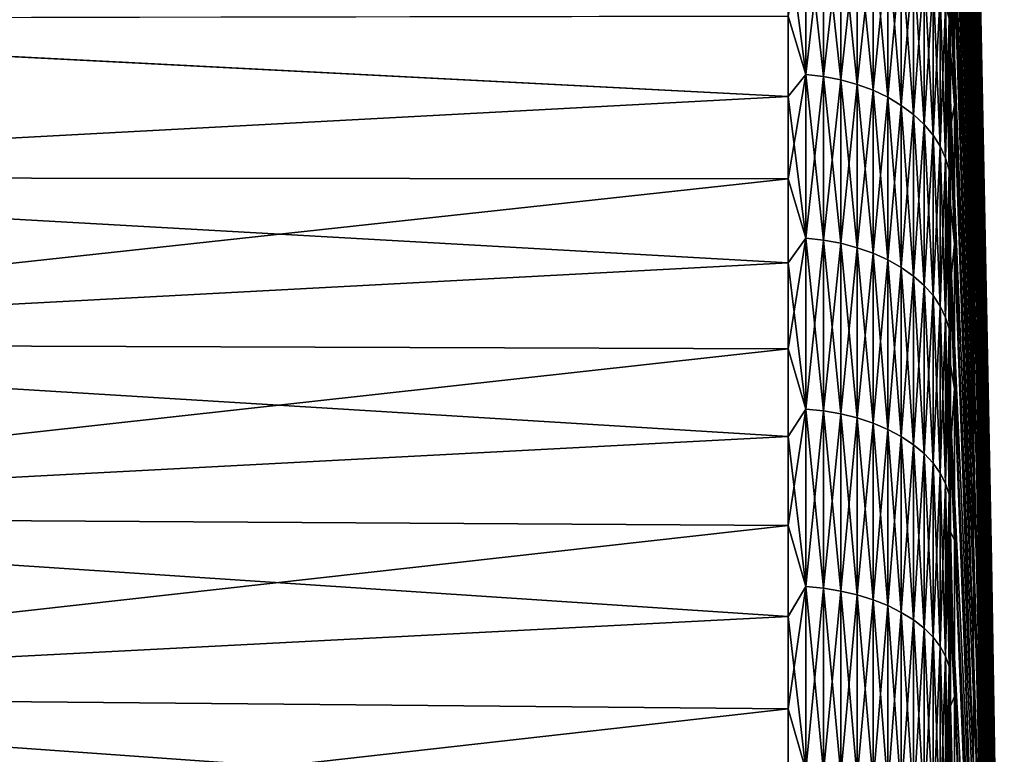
# Model space of a CAD drawing. Header units: metres. Extents: x -2 to 78, y -85 to 85.
# Tile 479 of 500: x 72.38 to 78.43, y 42.78 to 47.3. Entities that reach past the tile are written whole.
import ezdxf

# ---------------------------------------------------------------- set-up
doc = ezdxf.new("R2010")
doc.units = ezdxf.units.M
doc.layers.add('solid_20004802', color=7, linetype='CONTINUOUS')

msp = doc.modelspace()

# ---------------------------------------------------------------- linework, layer by layer
at = {"layer": 'solid_20004802'}
for points in [[(78.2883, 47.295288, 0.909943), (78.126999, 53.727657, 1.213286), (78.126999, 53.641945, 2.423877)], [(78.2883, 47.295288, 0.909943), (78.2883, 47.316734), (78.126999, 53.727657, 1.213286)], [(78.2883, 47.231007, 1.817865), (78.126999, 53.641945, 2.423877), (78.126999, 53.499298, 3.629087)], [(78.2883, 47.231007, 1.817865), (78.2883, 47.295288, 0.909943), (78.126999, 53.641945, 2.423877)], [(78.2883, 47.124023, 2.721752), (78.126999, 53.499298, 3.629087), (78.126999, 53.300037, 4.82624)], [(78.2883, 47.124023, 2.721752), (78.2883, 47.231007, 1.817865), (78.126999, 53.499298, 3.629087)], [(78.2883, 46.974583, 3.619595), (78.126999, 53.300037, 4.82624), (78.126999, 53.044605, 6.012677)], [(78.2883, 46.974583, 3.619595), (78.2883, 47.124023, 2.721752), (78.126999, 53.300037, 4.82624)], [(78.2883, 46.783012, 4.509402), (78.126999, 53.044605, 6.012677), (78.126999, 52.733566, 7.185765)], [(78.2883, 46.783012, 4.509402), (78.2883, 46.974583, 3.619595), (78.126999, 53.044605, 6.012677)], [(78.2883, 46.549736, 5.389197), (78.126999, 52.733566, 7.185765), (78.126999, 52.367611, 8.342898)], [(78.2883, 46.549736, 5.389197), (78.2883, 46.783012, 4.509402), (78.126999, 52.733566, 7.185765)], [(78.2883, 46.27528, 6.257027), (78.126999, 52.367611, 8.342898), (78.126999, 51.947556, 9.481508)], [(78.2883, 46.27528, 6.257027), (78.2883, 46.549736, 5.389197), (78.126999, 52.367611, 8.342898)], [(78.243629, 46.92889, -9.758522), (78.102478, 51.458237, -12.538689), (78.102478, 52.045223, -11.372543)], [(78.243629, 47.37178, -8.846796), (78.243629, 46.92889, -9.758522), (78.102478, 52.045223, -11.372543)], [(78.2883, 45.960243, 7.110964), (78.126999, 51.947556, 9.481508), (78.126999, 51.474331, 10.599067)], [(78.2883, 45.960243, 7.110964), (78.2883, 46.27528, 6.257027), (78.126999, 51.947556, 9.481508)], [(78.243629, 46.443123, -10.648142), (78.102478, 50.814735, -13.674626), (78.102478, 51.458237, -12.538689)], [(78.243629, 46.92889, -9.758522), (78.243629, 46.443123, -10.648142), (78.102478, 51.458237, -12.538689)], [(78.2883, 45.605335, 7.949113), (78.126999, 51.474331, 10.599067), (78.126999, 50.948986, 11.693093)], [(78.2883, 45.605335, 7.949113), (78.2883, 45.960243, 7.110964), (78.126999, 51.474331, 10.599067)], [(78.2883, 45.211334, 8.769613), (78.126999, 50.948986, 11.693093), (78.126999, 50.372692, 12.761158)], [(78.2883, 45.211334, 8.769613), (78.2883, 45.605335, 7.949113), (78.126999, 50.948986, 11.693093)], [(78.243629, 45.915573, -11.51364), (78.102478, 50.116272, -14.77762), (78.102478, 50.814735, -13.674626)], [(78.243629, 46.443123, -10.648142), (78.243629, 45.915573, -11.51364), (78.102478, 50.814735, -13.674626)], [(78.2883, 44.779125, 9.570643), (78.126999, 50.372692, 12.761158), (78.126999, 49.746723, 13.800889)], [(78.2883, 44.779125, 9.570643), (78.2883, 45.211334, 8.769613), (78.126999, 50.372692, 12.761158)], [(78.243629, 45.347439, -12.353057), (78.102478, 49.364529, -15.845014), (78.102478, 50.116272, -14.77762)], [(78.243629, 45.915573, -11.51364), (78.243629, 45.347439, -12.353057), (78.102478, 50.116272, -14.77762)], [(78.2883, 44.309658, 10.350424), (78.126999, 49.746723, 13.800889), (78.126999, 49.072468, 14.809979)], [(78.2883, 44.309658, 10.350424), (78.2883, 44.779125, 9.570643), (78.126999, 49.746723, 13.800889)], [(78.243629, 44.740009, -13.164489), (78.102478, 48.561317, -16.874235), (78.102478, 49.364529, -15.845014)], [(78.243629, 45.347439, -12.353057), (78.243629, 44.740009, -13.164489), (78.102478, 49.364529, -15.845014)], [(78.353897, 43.953445, -0.759956), (78.243629, 49.296284), (78.274475, 47.950531)], [(78.353897, 43.953445, -0.759956), (78.243629, 49.272163, -1.013318), (78.243629, 49.296284)], [(78.353897, 43.899216, -1.518191), (78.243629, 49.199852, -2.02434), (78.243629, 49.272163, -1.013318)], [(78.353897, 43.953445, -0.759956), (78.353897, 43.899216, -1.518191), (78.243629, 49.272163, -1.013318)], [(78.353897, 43.808968, -2.272986), (78.243629, 49.079517, -3.030777), (78.243629, 49.199852, -2.02434)], [(78.353897, 43.899216, -1.518191), (78.353897, 43.808968, -2.272986), (78.243629, 49.199852, -2.02434)], [(78.2883, 43.803982, 11.107224), (78.126999, 49.072468, 14.809979), (78.126999, 48.351429, 15.786188)], [(78.2883, 43.803982, 11.107224), (78.2883, 44.309658, 10.350424), (78.126999, 49.072468, 14.809979)], [(78.353897, 43.682907, -3.022633), (78.243629, 48.91143, -4.030348), (78.243629, 49.079517, -3.030777)], [(78.353897, 43.808968, -2.272986), (78.353897, 43.682907, -3.022633), (78.243629, 49.079517, -3.030777)], [(78.353897, 43.521324, -3.765432), (78.243629, 48.695976, -5.020789), (78.243629, 48.91143, -4.030348)], [(78.353897, 43.682907, -3.022633), (78.353897, 43.521324, -3.765432), (78.243629, 48.91143, -4.030348)], [(78.353897, 43.324577, -4.499701), (78.243629, 48.433636, -5.999856), (78.243629, 48.695976, -5.020789)], [(78.353897, 43.521324, -3.765432), (78.353897, 43.324577, -4.499701), (78.243629, 48.695976, -5.020789)], [(78.243629, 44.094658, -13.9461), (78.102478, 47.708569, -17.862806), (78.102478, 48.561317, -16.874235)], [(78.243629, 44.740009, -13.164489), (78.243629, 44.094658, -13.9461), (78.102478, 48.561317, -16.874235)], [(78.353897, 43.093113, -5.223777), (78.243629, 48.125004, -6.965332), (78.243629, 48.433636, -5.999856)], [(78.353897, 43.324577, -4.499701), (78.353897, 43.093113, -5.223777), (78.243629, 48.433636, -5.999856)], [(78.2883, 43.263214, 11.839362), (78.126999, 48.351429, 15.786188), (78.126999, 47.585205, 16.727346)], [(78.2883, 43.263214, 11.839362), (78.2883, 43.803982, 11.107224), (78.126999, 48.351429, 15.786188)], [(78.353897, 42.827461, -5.93602), (78.243629, 47.770786, -7.915029), (78.243629, 48.125004, -6.965332)], [(78.353897, 43.093113, -5.223777), (78.353897, 42.827461, -5.93602), (78.243629, 48.125004, -6.965332)], [(77.212898, 46.964611, 20.002104), (77.212898, 47.925617, 19.044954), (77.104469, 47.322239, 19.665352)], [(77.212898, 47.925617, -19.044954), (77.212898, 46.964611, -20.002104), (77.104469, 47.80431, -19.17979)], [(77.321434, 46.952156, -19.988968), (77.212898, 46.964611, -20.002104), (77.212898, 47.925617, -19.044954)], [(77.321434, 47.912533, -19.032448), (77.321434, 46.952156, -19.988968), (77.212898, 47.925617, -19.044954)], [(77.321434, 47.912533, 19.032448), (77.212898, 47.925617, 19.044954), (77.212898, 46.964611, 20.002104)], [(77.321434, 46.952156, 19.988968), (77.321434, 47.912533, 19.032448), (77.212898, 46.964611, 20.002104)], [(77.427322, 46.931576, -19.96726), (77.321434, 46.952156, -19.988968), (77.321434, 47.912533, -19.032448)], [(77.427322, 47.890907, -19.01178), (77.427322, 46.931576, -19.96726), (77.321434, 47.912533, -19.032448)], [(77.427322, 47.890907, 19.01178), (77.321434, 47.912533, 19.032448), (77.321434, 46.952156, 19.988968)], [(78.353897, 43.953445, -0.759956), (78.274475, 47.950531), (78.2883, 47.316734)], [(77.427322, 46.931576, 19.96726), (77.427322, 47.890907, 19.01178), (77.321434, 46.952156, 19.988968)], [(77.529282, 46.903111, -19.937241), (77.427322, 46.931576, -19.96726), (77.427322, 47.890907, -19.01178)], [(77.529282, 47.861004, -18.983196), (77.529282, 46.903111, -19.937241), (77.427322, 47.890907, -19.01178)], [(77.529282, 47.861004, 18.983196), (77.427322, 47.890907, 19.01178), (77.427322, 46.931576, 19.96726)], [(77.529282, 46.903111, 19.937241), (77.529282, 47.861004, 18.983196), (77.427322, 46.931576, 19.96726)], [(77.626076, 46.867115, -19.899275), (77.529282, 46.903111, -19.937241), (77.529282, 47.861004, -18.983196)], [(77.626076, 47.823185, -18.947046), (77.626076, 46.867115, -19.899275), (77.529282, 47.861004, -18.983196)], [(77.626076, 47.823185, 18.947046), (77.529282, 47.861004, 18.983196), (77.529282, 46.903111, 19.937241)], [(77.212898, 46.964611, -20.002104), (77.104469, 47.322239, -19.665352), (77.104469, 47.80431, -19.17979)], [(77.626076, 46.867115, 19.899275), (77.626076, 47.823185, 18.947046), (77.529282, 46.903111, 19.937241)], [(77.716545, 46.82402, -19.853821), (77.626076, 46.867115, -19.899275), (77.626076, 47.823185, -18.947046)], [(77.716545, 47.777905, -18.903769), (77.716545, 46.82402, -19.853821), (77.626076, 47.823185, -18.947046)], [(77.716545, 47.777905, 18.903769), (77.626076, 47.823185, 18.947046), (77.626076, 46.867115, 19.899275)], [(77.716545, 46.82402, 19.853821), (77.716545, 47.777905, 18.903769), (77.626076, 46.867115, 19.899275)], [(77.799576, 46.774345, -19.80143), (77.716545, 46.82402, -19.853821), (77.716545, 47.777905, -18.903769)], [(77.799576, 47.725712, -18.853884), (77.799576, 46.774345, -19.80143), (77.716545, 47.777905, -18.903769)], [(77.799576, 47.725712, 18.853884), (77.716545, 47.777905, 18.903769), (77.716545, 46.82402, 19.853821)], [(78.353897, 42.528221, -6.634816), (78.243629, 47.37178, -8.846796), (78.243629, 47.770786, -7.915029)], [(78.353897, 42.827461, -5.93602), (78.353897, 42.528221, -6.634816), (78.243629, 47.770786, -7.915029)], [(77.799576, 46.774345, 19.80143), (77.799576, 47.725712, 18.853884), (77.716545, 46.82402, 19.853821)], [(77.874176, 46.718697, -19.742735), (77.799576, 46.774345, -19.80143), (77.799576, 47.725712, -18.853884)], [(77.874176, 47.667244, -18.797998), (77.874176, 46.718697, -19.742735), (77.799576, 47.725712, -18.853884)], [(77.874176, 47.667244, 18.797998), (77.799576, 47.725712, 18.853884), (77.799576, 46.774345, 19.80143)], [(78.102478, 47.708569, -17.862806), (78.102478, 46.808342, -18.808342), (78.093193, 47.307648, -18.454296)], [(78.243629, 43.412846, -14.696118), (78.102478, 46.808342, -18.808342), (78.102478, 47.708569, -17.862806)], [(78.243629, 44.094658, -13.9461), (78.243629, 43.412846, -14.696118), (78.102478, 47.708569, -17.862806)], [(77.874176, 46.718697, 19.742735), (77.874176, 47.667244, 18.797998), (77.799576, 46.774345, 19.80143)], [(77.939438, 46.657745, -19.67845), (77.874176, 46.718697, -19.742735), (77.874176, 47.667244, -18.797998)], [(77.939438, 47.603203, -18.736788), (77.939438, 46.657745, -19.67845), (77.874176, 47.667244, -18.797998)], [(77.939438, 47.603203, 18.736788), (77.874176, 47.667244, 18.797998), (77.874176, 46.718697, 19.742735)], [(77.939438, 46.657745, 19.67845), (77.939438, 47.603203, 18.736788), (77.874176, 46.718697, 19.742735)], [(77.994576, 46.592228, -19.609348), (77.939438, 46.657745, -19.67845), (77.939438, 47.603203, -18.736788)], [(77.994576, 47.534367, -18.670994), (77.994576, 46.592228, -19.609348), (77.939438, 47.603203, -18.736788)], [(77.994576, 47.534367, 18.670994), (77.939438, 47.603203, 18.736788), (77.939438, 46.657745, 19.67845)], [(78.102478, 47.107197, 18.504663), (78.102478, 47.560528, 18.024797), (78.093193, 47.307648, 18.454296)], [(78.126999, 46.775497, 17.631367), (78.126999, 47.585205, 16.727346), (78.102478, 47.560528, 18.024797)], [(78.126999, 46.775497, 17.631367), (78.102478, 47.560528, 18.024797), (78.102478, 47.107197, 18.504663)], [(78.2883, 42.68856, 12.545215), (78.126999, 47.585205, 16.727346), (78.126999, 46.775497, 17.631367)], [(78.2883, 42.68856, 12.545215), (78.2883, 43.263214, 11.839362), (78.126999, 47.585205, 16.727346)], [(77.994576, 46.592228, 19.609348), (77.994576, 47.534367, 18.670994), (77.939438, 46.657745, 19.67845)], [(78.038918, 46.522942, -19.536272), (77.994576, 46.592228, -19.609348), (77.994576, 47.534367, -18.670994)], [(78.038918, 47.461567, -18.601414), (78.038918, 46.522942, -19.536272), (77.994576, 47.534367, -18.670994)], [(78.038918, 47.461567, 18.601414), (77.994576, 47.534367, 18.670994), (77.994576, 46.592228, 19.609348)], [(78.038918, 46.522942, 19.536272), (78.038918, 47.461567, 18.601414), (77.994576, 46.592228, 19.609348)], [(78.071922, 46.450722, -19.4601), (78.038918, 46.522942, -19.536272), (78.038918, 47.461567, -18.601414)], [(78.071922, 47.385689, -18.528889), (78.071922, 46.450722, -19.4601), (78.038918, 47.461567, -18.601414)], [(78.071922, 47.385689, 18.528889), (78.038918, 47.461567, 18.601414), (78.038918, 46.522942, 19.536272)], [(78.071922, 46.450722, 19.4601), (78.071922, 47.385689, 18.528889), (78.038918, 46.522942, 19.536272)], [(78.093193, 46.376442, -19.38176), (78.071922, 46.450722, -19.4601), (78.071922, 47.385689, -18.528889)], [(78.093193, 47.307648, -18.454296), (78.093193, 46.376442, -19.38176), (78.071922, 47.385689, -18.528889)], [(78.093193, 47.307648, 18.454296), (78.071922, 47.385689, 18.528889), (78.071922, 46.450722, 19.4601)], [(78.353897, 42.196068, -7.318581), (78.243629, 46.92889, -9.758522), (78.243629, 47.37178, -8.846796)], [(78.353897, 42.528221, -6.634816), (78.353897, 42.196068, -7.318581), (78.243629, 47.37178, -8.846796)], [(77.104469, 46.82827, 20.138798), (77.104469, 47.322239, 19.665352), (67.805336, 47.307281, 19.68932)], [(67.805336, 47.307636, -19.688974), (77.104469, 47.322239, -19.665352), (77.104469, 46.82827, -20.138798)], [(67.805336, 46.330601, -20.601686), (67.805336, 47.307636, -19.688974), (77.104469, 46.82827, -20.138798)], [(77.104469, 46.82827, 20.138798), (67.805336, 47.307281, 19.68932), (67.805336, 46.330242, 20.602007)], [(77.212898, 46.964611, 20.002104), (77.104469, 47.322239, 19.665352), (77.104469, 46.82827, 20.138798)], [(77.212898, 46.964611, -20.002104), (77.104469, 46.82827, -20.138798), (77.104469, 47.322239, -19.665352)], [(78.093193, 46.376442, 19.38176), (78.093193, 47.307648, 18.454296), (78.071922, 46.450722, 19.4601)], [(78.102478, 46.808342, -18.808342), (78.093193, 46.376442, -19.38176), (78.093193, 47.307648, -18.454296)], [(78.102478, 47.107197, 18.504663), (78.093193, 47.307648, 18.454296), (78.093193, 46.376442, 19.38176)], [(78.353897, 43.971535), (78.2883, 47.316734), (78.2883, 47.295288, 0.909943)], [(78.353897, 43.953445, -0.759956), (78.2883, 47.316734), (78.353897, 43.971535)], [(78.403511, 40.861935, 0.606553), (78.2883, 47.295288, 0.909943), (78.2883, 47.231007, 1.817865)], [(78.397331, 41.300961), (78.353897, 43.971535), (78.2883, 47.295288, 0.909943)], [(78.403511, 40.876228), (78.397331, 41.300961), (78.2883, 47.295288, 0.909943)], [(78.403511, 40.861935, 0.606553), (78.403511, 40.876228), (78.2883, 47.295288, 0.909943)], [(78.403511, 40.81908, 1.21176), (78.2883, 47.231007, 1.817865), (78.2883, 47.124023, 2.721752)], [(78.403511, 40.81908, 1.21176), (78.403511, 40.861935, 0.606553), (78.2883, 47.231007, 1.817865)], [(78.102478, 46.642097, 18.973131), (78.102478, 47.107197, 18.504663), (78.093193, 46.376442, 19.38176)], [(78.126999, 46.775497, 17.631367), (78.102478, 47.107197, 18.504663), (78.102478, 46.642097, 18.973131)], [(78.403511, 40.747768, 1.814276), (78.2883, 47.124023, 2.721752), (78.2883, 46.974583, 3.619595)], [(78.403511, 40.747768, 1.814276), (78.403511, 40.81908, 1.21176), (78.2883, 47.124023, 2.721752)], [(77.212898, 46.964611, 20.002104), (77.104469, 46.82827, 20.138798), (77.104469, 46.322704, 20.599842)], [(77.212898, 45.95768, 20.910818), (77.212898, 46.964611, 20.002104), (77.104469, 46.322704, 20.599842)], [(77.212898, 46.964611, -20.002104), (77.212898, 45.95768, -20.910818), (77.104469, 46.82827, -20.138798)], [(77.321434, 45.945889, -20.897087), (77.212898, 45.95768, -20.910818), (77.212898, 46.964611, -20.002104)], [(77.321434, 46.952156, -19.988968), (77.321434, 45.945889, -20.897087), (77.212898, 46.964611, -20.002104)], [(77.321434, 46.952156, 19.988968), (77.212898, 46.964611, 20.002104), (77.212898, 45.95768, 20.910818)], [(77.321434, 45.945889, 20.897087), (77.321434, 46.952156, 19.988968), (77.212898, 45.95768, 20.910818)], [(77.427322, 45.926399, -20.874392), (77.321434, 45.945889, -20.897087), (77.321434, 46.952156, -19.988968)], [(77.427322, 46.931576, -19.96726), (77.427322, 45.926399, -20.874392), (77.321434, 46.952156, -19.988968)], [(77.427322, 46.931576, 19.96726), (77.321434, 46.952156, 19.988968), (77.321434, 45.945889, 20.897087)], [(78.403511, 40.648155, 2.412764), (78.2883, 46.974583, 3.619595), (78.2883, 46.783012, 4.509402)], [(78.403511, 40.648155, 2.412764), (78.403511, 40.747768, 1.814276), (78.2883, 46.974583, 3.619595)], [(77.427322, 45.926399, 20.874392), (77.427322, 46.931576, 19.96726), (77.321434, 45.945889, 20.897087)], [(77.529282, 45.899448, -20.843008), (77.427322, 45.926399, -20.874392), (77.427322, 46.931576, -19.96726)], [(77.529282, 46.903111, -19.937241), (77.529282, 45.899448, -20.843008), (77.427322, 46.931576, -19.96726)], [(77.529282, 46.903111, 19.937241), (77.427322, 46.931576, 19.96726), (77.427322, 45.926399, 20.874392)], [(77.529282, 45.899448, 20.843008), (77.529282, 46.903111, 19.937241), (77.427322, 45.926399, 20.874392)], [(77.626076, 45.86536, -20.803318), (77.529282, 45.899448, -20.843008), (77.529282, 46.903111, -19.937241)], [(77.626076, 46.867115, -19.899275), (77.626076, 45.86536, -20.803318), (77.529282, 46.903111, -19.937241)], [(77.626076, 46.867115, 19.899275), (77.529282, 46.903111, 19.937241), (77.529282, 45.899448, 20.843008)], [(78.353897, 41.831757, -7.985767), (78.243629, 46.443123, -10.648142), (78.243629, 46.92889, -9.758522)], [(78.353897, 42.196068, -7.318581), (78.353897, 41.831757, -7.985767), (78.243629, 46.92889, -9.758522)], [(77.104469, 46.322704, 20.599842), (77.104469, 46.82827, 20.138798), (67.805336, 46.330242, 20.602007)], [(67.805336, 46.330601, -20.601686), (77.104469, 46.82827, -20.138798), (77.104469, 46.322704, -20.599842)], [(77.212898, 45.95768, -20.910818), (77.104469, 46.322704, -20.599842), (77.104469, 46.82827, -20.138798)], [(77.626076, 45.86536, 20.803318), (77.626076, 46.867115, 19.899275), (77.529282, 45.899448, 20.843008)], [(77.716545, 45.824554, -20.755798), (77.626076, 45.86536, -20.803318), (77.626076, 46.867115, -19.899275)], [(77.716545, 46.82402, -19.853821), (77.716545, 45.824554, -20.755798), (77.626076, 46.867115, -19.899275)], [(77.716545, 46.82402, 19.853821), (77.626076, 46.867115, 19.899275), (77.626076, 45.86536, 20.803318)], [(77.716545, 45.824554, 20.755798), (77.716545, 46.82402, 19.853821), (77.626076, 45.86536, 20.803318)], [(77.799576, 45.777519, -20.701027), (77.716545, 45.824554, -20.755798), (77.716545, 46.82402, -19.853821)], [(77.799576, 46.774345, -19.80143), (77.799576, 45.777519, -20.701027), (77.716545, 46.82402, -19.853821)], [(77.799576, 46.774345, 19.80143), (77.716545, 46.82402, 19.853821), (77.716545, 45.824554, 20.755798)], [(77.799576, 45.777519, 20.701027), (77.799576, 46.774345, 19.80143), (77.716545, 45.824554, 20.755798)], [(77.874176, 45.724823, -20.639668), (77.799576, 45.777519, -20.701027), (77.799576, 46.774345, -19.80143)], [(77.874176, 46.718697, -19.742735), (77.874176, 45.724823, -20.639668), (77.799576, 46.774345, -19.80143)], [(77.874176, 46.718697, 19.742735), (77.799576, 46.774345, 19.80143), (77.799576, 45.777519, 20.701027)], [(78.102478, 46.808342, -18.808342), (78.102478, 45.862804, -19.708569), (78.093193, 46.376442, -19.38176)], [(78.243629, 42.696117, -15.412846), (78.102478, 45.862804, -19.708569), (78.102478, 46.808342, -18.808342)], [(78.243629, 43.412846, -14.696118), (78.243629, 42.696117, -15.412846), (78.102478, 46.808342, -18.808342)], [(78.126999, 45.924103, 18.496241), (78.126999, 46.775497, 17.631367), (78.102478, 46.642097, 18.973131)], [(78.2883, 42.081291, 13.223214), (78.126999, 46.775497, 17.631367), (78.126999, 45.924103, 18.496241)], [(78.2883, 42.081291, 13.223214), (78.2883, 42.68856, 12.545215), (78.126999, 46.775497, 17.631367)], [(78.403511, 40.520454, 3.005896), (78.2883, 46.783012, 4.509402), (78.2883, 46.549736, 5.389197)], [(78.403511, 40.520454, 3.005896), (78.403511, 40.648155, 2.412764), (78.2883, 46.783012, 4.509402)], [(77.874176, 45.724823, 20.639668), (77.874176, 46.718697, 19.742735), (77.799576, 45.777519, 20.701027)], [(77.939438, 45.667107, -20.57246), (77.874176, 45.724823, -20.639668), (77.874176, 46.718697, -19.742735)], [(77.939438, 46.657745, -19.67845), (77.939438, 45.667107, -20.57246), (77.874176, 46.718697, -19.742735)], [(77.939438, 46.657745, 19.67845), (77.874176, 46.718697, 19.742735), (77.874176, 45.724823, 20.639668)], [(77.939438, 45.667107, 20.57246), (77.939438, 46.657745, 19.67845), (77.874176, 45.724823, 20.639668)], [(77.994576, 45.605068, -20.500221), (77.939438, 45.667107, -20.57246), (77.939438, 46.657745, -19.67845)], [(77.994576, 46.592228, -19.609348), (77.994576, 45.605068, -20.500221), (77.939438, 46.657745, -19.67845)], [(77.994576, 46.592228, 19.609348), (77.939438, 46.657745, 19.67845), (77.939438, 45.667107, 20.57246)], [(78.102478, 46.165516, 19.429913), (78.102478, 46.642097, 18.973131), (78.093193, 46.376442, 19.38176)], [(78.126999, 45.924103, 18.496241), (78.102478, 46.642097, 18.973131), (78.102478, 46.165516, 19.429913)], [(77.994576, 45.605068, 20.500221), (77.994576, 46.592228, 19.609348), (77.939438, 45.667107, 20.57246)], [(78.038918, 45.539459, -20.423822), (77.994576, 45.605068, -20.500221), (77.994576, 46.592228, -19.609348)], [(78.038918, 46.522942, -19.536272), (78.038918, 45.539459, -20.423822), (77.994576, 46.592228, -19.609348)], [(78.038918, 46.522942, 19.536272), (77.994576, 46.592228, 19.609348), (77.994576, 45.605068, 20.500221)], [(78.038918, 45.539459, 20.423822), (78.038918, 46.522942, 19.536272), (77.994576, 45.605068, 20.500221)], [(78.071922, 45.471077, -20.344193), (78.038918, 45.539459, -20.423822), (78.038918, 46.522942, -19.536272)], [(78.071922, 46.450722, -19.4601), (78.071922, 45.471077, -20.344193), (78.038918, 46.522942, -19.536272)], [(78.071922, 46.450722, 19.4601), (78.038918, 46.522942, 19.536272), (78.038918, 45.539459, 20.423822)], [(78.403511, 40.36496, 3.592353), (78.2883, 46.549736, 5.389197), (78.2883, 46.27528, 6.257027)], [(78.403511, 40.36496, 3.592353), (78.403511, 40.520454, 3.005896), (78.2883, 46.549736, 5.389197)], [(78.071922, 45.471077, 20.344193), (78.071922, 46.450722, 19.4601), (78.038918, 45.539459, 20.423822)], [(78.093193, 45.400742, -20.262291), (78.071922, 45.471077, -20.344193), (78.071922, 46.450722, -19.4601)], [(78.093193, 46.376442, -19.38176), (78.093193, 45.400742, -20.262291), (78.071922, 46.450722, -19.4601)], [(78.093193, 46.376442, 19.38176), (78.071922, 46.450722, 19.4601), (78.071922, 45.471077, 20.344193)], [(78.353897, 41.436111, -8.634864), (78.243629, 45.915573, -11.51364), (78.243629, 46.443123, -10.648142)], [(78.353897, 41.831757, -7.985767), (78.353897, 41.436111, -8.634864), (78.243629, 46.443123, -10.648142)], [(78.093193, 45.400742, 20.262291), (78.093193, 46.376442, 19.38176), (78.071922, 45.471077, 20.344193)], [(78.102478, 45.862804, -19.708569), (78.093193, 45.400742, -20.262291), (78.093193, 46.376442, -19.38176)], [(78.102478, 46.165516, 19.429913), (78.093193, 46.376442, 19.38176), (78.093193, 45.400742, 20.262291)], [(67.805336, 46.330601, -20.601686), (77.104469, 46.322704, -20.599842), (77.104469, 45.805855, -21.048197)], [(67.805336, 45.310478, -21.465969), (67.805336, 46.330601, -20.601686), (77.104469, 45.805855, -21.048197)], [(77.104469, 46.322704, 20.599842), (67.805336, 46.330242, 20.602007), (67.805336, 45.310112, 21.466265)], [(77.104469, 45.805855, 21.048197), (77.104469, 46.322704, 20.599842), (67.805336, 45.310112, 21.466265)], [(77.212898, 45.95768, 20.910818), (77.104469, 46.322704, 20.599842), (77.104469, 45.805855, 21.048197)], [(77.212898, 45.95768, -20.910818), (77.104469, 45.805855, -21.048197), (77.104469, 46.322704, -20.599842)], [(78.403511, 40.182011, 4.170834), (78.2883, 46.27528, 6.257027), (78.2883, 45.960243, 7.110964)], [(78.403511, 40.182011, 4.170834), (78.403511, 40.36496, 3.592353), (78.2883, 46.27528, 6.257027)], [(78.102478, 45.677746, 19.874727), (78.102478, 46.165516, 19.429913), (78.093193, 45.400742, 20.262291)], [(78.126999, 45.924103, 18.496241), (78.102478, 46.165516, 19.429913), (78.102478, 45.677746, 19.874727)], [(77.212898, 45.95768, 20.910818), (77.104469, 45.805855, 21.048197), (77.104469, 45.278034, 21.483587)], [(77.212898, 44.907265, 21.768898), (77.212898, 45.95768, 20.910818), (77.104469, 45.278034, 21.483587)], [(77.212898, 45.95768, -20.910818), (77.212898, 44.907265, -21.768898), (77.104469, 45.805855, -21.048197)], [(77.321434, 44.896164, -21.754602), (77.212898, 44.907265, -21.768898), (77.212898, 45.95768, -20.910818)], [(77.321434, 45.945889, -20.897087), (77.321434, 44.896164, -21.754602), (77.212898, 45.95768, -20.910818)], [(77.321434, 45.945889, 20.897087), (77.212898, 45.95768, 20.910818), (77.212898, 44.907265, 21.768898)], [(77.321434, 44.896164, 21.754602), (77.321434, 45.945889, 20.897087), (77.212898, 44.907265, 21.768898)], [(77.427322, 44.877815, -21.730978), (77.321434, 44.896164, -21.754602), (77.321434, 45.945889, -20.897087)], [(77.427322, 45.926399, -20.874392), (77.427322, 44.877815, -21.730978), (77.321434, 45.945889, -20.897087)], [(77.427322, 45.926399, 20.874392), (77.321434, 45.945889, 20.897087), (77.321434, 44.896164, 21.754602)], [(77.427322, 44.877815, 21.730978), (77.427322, 45.926399, 20.874392), (77.321434, 44.896164, 21.754602)], [(77.529282, 44.85244, -21.698307), (77.427322, 44.877815, -21.730978), (77.427322, 45.926399, -20.874392)], [(77.529282, 45.899448, -20.843008), (77.529282, 44.85244, -21.698307), (77.427322, 45.926399, -20.874392)], [(77.529282, 45.899448, 20.843008), (77.427322, 45.926399, 20.874392), (77.427322, 44.877815, 21.730978)], [(78.126999, 45.032913, 19.320049), (78.126999, 45.924103, 18.496241), (78.102478, 45.677746, 19.874727)], [(78.2883, 41.44276, 13.871855), (78.126999, 45.924103, 18.496241), (78.126999, 45.032913, 19.320049)], [(78.2883, 41.44276, 13.871855), (78.2883, 42.081291, 13.223214), (78.126999, 45.924103, 18.496241)], [(78.353897, 41.010029, -9.2644), (78.243629, 45.347439, -12.353057), (78.243629, 45.915573, -11.51364)], [(78.353897, 41.436111, -8.634864), (78.353897, 41.010029, -9.2644), (78.243629, 45.915573, -11.51364)], [(78.403511, 39.972012, 4.740055), (78.2883, 45.960243, 7.110964), (78.2883, 45.605335, 7.949113)], [(78.403511, 39.972012, 4.740055), (78.403511, 40.182011, 4.170834), (78.2883, 45.960243, 7.110964)], [(77.529282, 44.85244, 21.698307), (77.529282, 45.899448, 20.843008), (77.427322, 44.877815, 21.730978)], [(77.626076, 44.820347, -21.656986), (77.529282, 44.85244, -21.698307), (77.529282, 45.899448, -20.843008)], [(77.626076, 45.86536, -20.803318), (77.626076, 44.820347, -21.656986), (77.529282, 45.899448, -20.843008)], [(77.626076, 45.86536, 20.803318), (77.529282, 45.899448, 20.843008), (77.529282, 44.85244, 21.698307)], [(77.626076, 44.820347, 21.656986), (77.626076, 45.86536, 20.803318), (77.529282, 44.85244, 21.698307)], [(77.716545, 44.781925, -21.607517), (77.626076, 44.820347, -21.656986), (77.626076, 45.86536, -20.803318)], [(77.716545, 45.824554, -20.755798), (77.716545, 44.781925, -21.607517), (77.626076, 45.86536, -20.803318)], [(77.716545, 45.824554, 20.755798), (77.626076, 45.86536, 20.803318), (77.626076, 44.820347, 21.656986)], [(78.102478, 45.862804, -19.708569), (78.102478, 44.874237, -20.561316), (78.093193, 45.400742, -20.262291)], [(78.243629, 41.946098, -16.094658), (78.102478, 44.874237, -20.561316), (78.102478, 45.862804, -19.708569)], [(78.243629, 42.696117, -15.412846), (78.243629, 41.946098, -16.094658), (78.102478, 45.862804, -19.708569)], [(77.104469, 45.278034, 21.483587), (77.104469, 45.805855, 21.048197), (67.805336, 45.310112, 21.466265)], [(67.805336, 45.310478, -21.465969), (77.104469, 45.805855, -21.048197), (77.104469, 45.278034, -21.483587)], [(77.212898, 44.907265, -21.768898), (77.104469, 45.278034, -21.483587), (77.104469, 45.805855, -21.048197)], [(77.716545, 44.781925, 21.607517), (77.716545, 45.824554, 20.755798), (77.626076, 44.820347, 21.656986)], [(77.799576, 44.73764, -21.550499), (77.716545, 44.781925, -21.607517), (77.716545, 45.824554, -20.755798)], [(77.799576, 45.777519, -20.701027), (77.799576, 44.73764, -21.550499), (77.716545, 45.824554, -20.755798)], [(77.799576, 45.777519, 20.701027), (77.716545, 45.824554, 20.755798), (77.716545, 44.781925, 21.607517)], [(77.799576, 44.73764, 21.550499), (77.799576, 45.777519, 20.701027), (77.716545, 44.781925, 21.607517)], [(77.874176, 44.68803, -21.48662), (77.799576, 44.73764, -21.550499), (77.799576, 45.777519, -20.701027)], [(77.874176, 45.724823, -20.639668), (77.874176, 44.68803, -21.48662), (77.799576, 45.777519, -20.701027)], [(77.874176, 45.724823, 20.639668), (77.799576, 45.777519, 20.701027), (77.799576, 44.73764, 21.550499)], [(77.874176, 44.68803, 21.48662), (77.874176, 45.724823, 20.639668), (77.799576, 44.73764, 21.550499)], [(77.939438, 44.63369, -21.416655), (77.874176, 44.68803, -21.48662), (77.874176, 45.724823, -20.639668)], [(77.939438, 45.667107, -20.57246), (77.939438, 44.63369, -21.416655), (77.874176, 45.724823, -20.639668)], [(77.939438, 45.667107, 20.57246), (77.874176, 45.724823, 20.639668), (77.874176, 44.68803, 21.48662)], [(78.102478, 45.179089, 20.307301), (78.102478, 45.677746, 19.874727), (78.093193, 45.400742, 20.262291)], [(78.126999, 45.032913, 19.320049), (78.102478, 45.677746, 19.874727), (78.102478, 45.179089, 20.307301)], [(77.939438, 44.63369, 21.416655), (77.939438, 45.667107, 20.57246), (77.874176, 44.68803, 21.48662)], [(77.994576, 44.575279, -21.341452), (77.939438, 44.63369, -21.416655), (77.939438, 45.667107, -20.57246)], [(77.994576, 45.605068, -20.500221), (77.994576, 44.575279, -21.341452), (77.939438, 45.667107, -20.57246)], [(77.994576, 45.605068, 20.500221), (77.939438, 45.667107, 20.57246), (77.939438, 44.63369, 21.416655)], [(77.994576, 44.575279, 21.341452), (77.994576, 45.605068, 20.500221), (77.939438, 44.63369, 21.416655)], [(78.038918, 44.513512, -21.261919), (77.994576, 44.575279, -21.341452), (77.994576, 45.605068, -20.500221)], [(78.038918, 45.539459, -20.423822), (78.038918, 44.513512, -21.261919), (77.994576, 45.605068, -20.500221)], [(78.038918, 45.539459, 20.423822), (77.994576, 45.605068, 20.500221), (77.994576, 44.575279, 21.341452)], [(78.403511, 39.735435, 5.298752), (78.2883, 45.605335, 7.949113), (78.2883, 45.211334, 8.769613)], [(78.403511, 39.735435, 5.298752), (78.403511, 39.972012, 4.740055), (78.2883, 45.605335, 7.949113)], [(78.038918, 44.513512, 21.261919), (78.038918, 45.539459, 20.423822), (77.994576, 44.575279, 21.341452)], [(78.071922, 44.449127, -21.17902), (78.038918, 44.513512, -21.261919), (78.038918, 45.539459, -20.423822)], [(78.071922, 45.471077, -20.344193), (78.071922, 44.449127, -21.17902), (78.038918, 45.539459, -20.423822)], [(78.071922, 45.471077, 20.344193), (78.038918, 45.539459, 20.423822), (78.038918, 44.513512, 21.261919)], [(78.071922, 44.449127, 21.17902), (78.071922, 45.471077, 20.344193), (78.038918, 44.513512, 21.261919)], [(78.093193, 44.382904, -21.09376), (78.071922, 44.449127, -21.17902), (78.071922, 45.471077, -20.344193)], [(78.093193, 45.400742, -20.262291), (78.093193, 44.382904, -21.09376), (78.071922, 45.471077, -20.344193)], [(78.093193, 45.400742, 20.262291), (78.071922, 45.471077, 20.344193), (78.071922, 44.449127, 21.17902)], [(78.093193, 44.382904, 21.09376), (78.093193, 45.400742, 20.262291), (78.071922, 44.449127, 21.17902)], [(78.102478, 44.874237, -20.561316), (78.093193, 44.382904, -21.09376), (78.093193, 45.400742, -20.262291)], [(78.102478, 45.179089, 20.307301), (78.093193, 45.400742, 20.262291), (78.093193, 44.382904, 21.09376)], [(67.805336, 45.310478, -21.465969), (77.104469, 45.278034, -21.483587), (77.104469, 44.739574, -21.905745)], [(67.805336, 44.24966, -22.279789), (67.805336, 45.310478, -21.465969), (77.104469, 44.739574, -21.905745)], [(77.104469, 45.278034, 21.483587), (67.805336, 45.310112, 21.466265), (67.805336, 44.24929, 22.28006)], [(78.353897, 40.554474, -9.872948), (78.243629, 44.740009, -13.164489), (78.243629, 45.347439, -12.353057)], [(78.353897, 41.010029, -9.2644), (78.353897, 40.554474, -9.872948), (78.243629, 45.347439, -12.353057)], [(77.104469, 44.739574, 21.905745), (77.104469, 45.278034, 21.483587), (67.805336, 44.24929, 22.28006)], [(77.212898, 44.907265, 21.768898), (77.104469, 45.278034, 21.483587), (77.104469, 44.739574, 21.905745)], [(77.212898, 44.907265, -21.768898), (77.104469, 44.739574, -21.905745), (77.104469, 45.278034, -21.483587)], [(78.403511, 39.472801, 5.845685), (78.2883, 45.211334, 8.769613), (78.2883, 44.779125, 9.570643)], [(78.403511, 39.472801, 5.845685), (78.403511, 39.735435, 5.298752), (78.2883, 45.211334, 8.769613)], [(78.102478, 44.669849, 20.727365), (78.102478, 45.179089, 20.307301), (78.093193, 44.382904, 21.09376)], [(78.126999, 45.032913, 19.320049), (78.102478, 45.179089, 20.307301), (78.102478, 44.669849, 20.727365)], [(78.126999, 44.103909, 20.100962), (78.126999, 45.032913, 19.320049), (78.102478, 44.669849, 20.727365)], [(78.2883, 40.774384, 14.489696), (78.126999, 45.032913, 19.320049), (78.126999, 44.103909, 20.100962)], [(78.2883, 40.774384, 14.489696), (78.2883, 41.44276, 13.871855), (78.126999, 45.032913, 19.320049)], [(77.212898, 44.907265, 21.768898), (77.104469, 44.739574, 21.905745), (77.104469, 44.190804, 22.314411)], [(77.212898, 43.815914, 22.574266), (77.212898, 44.907265, 21.768898), (77.104469, 44.190804, 22.314411)], [(77.212898, 44.907265, -21.768898), (77.212898, 43.815914, -22.574266), (77.104469, 44.739574, -21.905745)], [(77.321434, 43.805527, -22.559443), (77.212898, 43.815914, -22.574266), (77.212898, 44.907265, -21.768898)], [(77.321434, 44.896164, -21.754602), (77.321434, 43.805527, -22.559443), (77.212898, 44.907265, -21.768898)], [(77.321434, 44.896164, 21.754602), (77.212898, 44.907265, 21.768898), (77.212898, 43.815914, 22.574266)], [(77.321434, 43.805527, 22.559443), (77.321434, 44.896164, 21.754602), (77.212898, 43.815914, 22.574266)], [(77.427322, 43.788361, -22.534943), (77.321434, 43.805527, -22.559443), (77.321434, 44.896164, -21.754602)], [(77.427322, 44.877815, -21.730978), (77.427322, 43.788361, -22.534943), (77.321434, 44.896164, -21.754602)], [(77.427322, 44.877815, 21.730978), (77.321434, 44.896164, 21.754602), (77.321434, 43.805527, 22.559443)], [(77.427322, 43.788361, 22.534943), (77.427322, 44.877815, 21.730978), (77.321434, 43.805527, 22.559443)], [(77.529282, 43.764626, -22.501062), (77.427322, 43.788361, -22.534943), (77.427322, 44.877815, -21.730978)], [(77.529282, 44.85244, -21.698307), (77.529282, 43.764626, -22.501062), (77.427322, 44.877815, -21.730978)], [(77.529282, 44.85244, 21.698307), (77.427322, 44.877815, 21.730978), (77.427322, 43.788361, 22.534943)], [(77.529282, 43.764626, 22.501062), (77.529282, 44.85244, 21.698307), (77.427322, 43.788361, 22.534943)], [(77.626076, 43.734604, -22.458214), (77.529282, 43.764626, -22.501062), (77.529282, 44.85244, -21.698307)], [(77.626076, 44.820347, -21.656986), (77.626076, 43.734604, -22.458214), (77.529282, 44.85244, -21.698307)], [(77.626076, 44.820347, 21.656986), (77.529282, 44.85244, 21.698307), (77.529282, 43.764626, 22.501062)], [(78.102478, 44.874237, -20.561316), (78.102478, 43.845013, -21.364529), (78.093193, 44.382904, -21.09376)], [(78.243629, 41.16449, -16.740009), (78.102478, 43.845013, -21.364529), (78.102478, 44.874237, -20.561316)], [(78.243629, 41.946098, -16.094658), (78.243629, 41.16449, -16.740009), (78.102478, 44.874237, -20.561316)], [(77.626076, 43.734604, 22.458214), (77.626076, 44.820347, 21.656986), (77.529282, 43.764626, 22.501062)], [(77.716545, 43.698666, -22.406916), (77.626076, 43.734604, -22.458214), (77.626076, 44.820347, -21.656986)], [(77.716545, 44.781925, -21.607517), (77.716545, 43.698666, -22.406916), (77.626076, 44.820347, -21.656986)], [(77.716545, 44.781925, 21.607517), (77.626076, 44.820347, 21.656986), (77.626076, 43.734604, 22.458214)], [(77.716545, 43.698666, 22.406916), (77.716545, 44.781925, 21.607517), (77.626076, 43.734604, 22.458214)], [(77.799576, 43.657238, -22.347786), (77.716545, 43.698666, -22.406916), (77.716545, 44.781925, -21.607517)], [(77.799576, 44.73764, -21.550499), (77.799576, 43.657238, -22.347786), (77.716545, 44.781925, -21.607517)], [(77.799576, 44.73764, 21.550499), (77.716545, 44.781925, 21.607517), (77.716545, 43.698666, 22.406916)], [(78.403511, 39.184696, 6.379638), (78.2883, 44.779125, 9.570643), (78.2883, 44.309658, 10.350424)], [(78.403511, 39.184696, 6.379638), (78.403511, 39.472801, 5.845685), (78.2883, 44.779125, 9.570643)], [(77.104469, 44.190804, 22.314411), (77.104469, 44.739574, 21.905745), (67.805336, 44.24929, 22.28006)], [(67.805336, 44.24966, -22.279789), (77.104469, 44.739574, -21.905745), (77.104469, 44.190804, -22.314411)], [(77.212898, 43.815914, -22.574266), (77.104469, 44.190804, -22.314411), (77.104469, 44.739574, -21.905745)], [(77.799576, 43.657238, 22.347786), (77.799576, 44.73764, 21.550499), (77.716545, 43.698666, 22.406916)], [(77.874176, 43.610828, -22.281546), (77.799576, 43.657238, -22.347786), (77.799576, 44.73764, -21.550499)], [(77.874176, 44.68803, -21.48662), (77.874176, 43.610828, -22.281546), (77.799576, 44.73764, -21.550499)], [(77.874176, 44.68803, 21.48662), (77.799576, 44.73764, 21.550499), (77.799576, 43.657238, 22.347786)], [(78.353897, 40.07048, -10.459131), (78.243629, 44.094658, -13.9461), (78.243629, 44.740009, -13.164489)], [(78.353897, 40.554474, -9.872948), (78.353897, 40.07048, -10.459131), (78.243629, 44.740009, -13.164489)], [(77.874176, 43.610828, 22.281546), (77.874176, 44.68803, 21.48662), (77.799576, 43.657238, 22.347786)], [(77.939438, 43.559994, -22.208992), (77.874176, 43.610828, -22.281546), (77.874176, 44.68803, -21.48662)], [(77.939438, 44.63369, -21.416655), (77.939438, 43.559994, -22.208992), (77.874176, 44.68803, -21.48662)], [(77.939438, 44.63369, 21.416655), (77.874176, 44.68803, 21.48662), (77.874176, 43.610828, 22.281546)], [(78.102478, 44.150341, 21.134663), (78.102478, 44.669849, 20.727365), (78.093193, 44.382904, 21.09376)], [(78.126999, 44.103909, 20.100962), (78.102478, 44.669849, 20.727365), (78.102478, 44.150341, 21.134663)], [(77.939438, 43.559994, 22.208992), (77.939438, 44.63369, 21.416655), (77.874176, 43.610828, 22.281546)], [(77.994576, 43.505356, -22.131006), (77.939438, 43.559994, -22.208992), (77.939438, 44.63369, -21.416655)], [(77.994576, 44.575279, -21.341452), (77.994576, 43.505356, -22.131006), (77.939438, 44.63369, -21.416655)], [(77.994576, 44.575279, 21.341452), (77.939438, 44.63369, 21.416655), (77.939438, 43.559994, 22.208992)], [(77.994576, 43.505356, 22.131006), (77.994576, 44.575279, 21.341452), (77.939438, 43.559994, 22.208992)], [(78.038918, 43.447575, -22.048531), (77.994576, 43.505356, -22.131006), (77.994576, 44.575279, -21.341452)], [(78.038918, 44.513512, -21.261919), (78.038918, 43.447575, -22.048531), (77.994576, 44.575279, -21.341452)], [(78.038918, 44.513512, 21.261919), (77.994576, 44.575279, 21.341452), (77.994576, 43.505356, 22.131006)], [(78.038918, 43.447575, 22.048531), (78.038918, 44.513512, 21.261919), (77.994576, 43.505356, 22.131006)], [(78.071922, 43.387344, -21.962564), (78.038918, 43.447575, -22.048531), (78.038918, 44.513512, -21.261919)], [(78.071922, 44.449127, -21.17902), (78.071922, 43.387344, -21.962564), (78.038918, 44.513512, -21.261919)], [(78.071922, 44.449127, 21.17902), (78.038918, 44.513512, 21.261919), (78.038918, 43.447575, 22.048531)], [(78.071922, 43.387344, 21.962564), (78.071922, 44.449127, 21.17902), (78.038918, 43.447575, 22.048531)], [(78.093193, 43.325397, -21.874149), (78.071922, 43.387344, -21.962564), (78.071922, 44.449127, -21.17902)], [(78.093193, 44.382904, -21.09376), (78.093193, 43.325397, -21.874149), (78.071922, 44.449127, -21.17902)], [(78.093193, 44.382904, 21.09376), (78.071922, 44.449127, 21.17902), (78.071922, 43.387344, 21.962564)], [(78.093193, 43.325397, 21.874149), (78.093193, 44.382904, 21.09376), (78.071922, 43.387344, 21.962564)], [(78.102478, 43.845013, -21.364529), (78.093193, 43.325397, -21.874149), (78.093193, 44.382904, -21.09376)], [(78.102478, 44.150341, 21.134663), (78.093193, 44.382904, 21.09376), (78.093193, 43.325397, 21.874149)], [(78.403511, 38.871758, 6.899427), (78.2883, 44.309658, 10.350424), (78.2883, 43.803982, 11.107224)], [(78.403511, 38.871758, 6.899427), (78.403511, 39.184696, 6.379638), (78.2883, 44.309658, 10.350424)], [(67.805336, 44.24966, -22.279789), (77.104469, 44.190804, -22.314411), (77.104469, 43.632057, -22.709332)], [(67.805336, 43.150642, -23.041233), (67.805336, 44.24966, -22.279789), (77.104469, 43.632057, -22.709332)], [(77.104469, 44.190804, 22.314411), (67.805336, 44.24929, 22.28006), (67.805336, 43.150269, 23.041481)], [(77.104469, 43.632057, 22.709332), (77.104469, 44.190804, 22.314411), (67.805336, 43.150269, 23.041481)], [(77.212898, 43.815914, 22.574266), (77.104469, 44.190804, 22.314411), (77.104469, 43.632057, 22.709332)], [(77.212898, 43.815914, -22.574266), (77.104469, 43.632057, -22.709332), (77.104469, 44.190804, -22.314411)], [(78.102478, 43.620888, 21.528944), (78.102478, 44.150341, 21.134663), (78.093193, 43.325397, 21.874149)], [(78.126999, 43.139145, 20.837244), (78.102478, 44.150341, 21.134663), (78.102478, 43.620888, 21.528944)], [(78.126999, 43.139145, 20.837244), (78.126999, 44.103909, 20.100962), (78.102478, 44.150341, 21.134663)], [(78.2883, 40.077644, 15.075366), (78.126999, 44.103909, 20.100962), (78.126999, 43.139145, 20.837244)], [(78.2883, 40.077644, 15.075366), (78.2883, 40.774384, 14.489696), (78.126999, 44.103909, 20.100962)], [(78.353897, 39.559143, -11.021621), (78.243629, 43.412846, -14.696118), (78.243629, 44.094658, -13.9461)], [(78.353897, 40.07048, -10.459131), (78.353897, 39.559143, -11.021621), (78.243629, 44.094658, -13.9461)], [(78.432655, 38.634171, -0.506568), (78.353897, 43.971535), (78.397331, 41.300961)], [(78.432655, 38.634171, -0.506568), (78.353897, 43.953445, -0.759956), (78.353897, 43.971535)], [(78.432655, 38.598019, -1.011988), (78.353897, 43.899216, -1.518191), (78.353897, 43.953445, -0.759956)], [(78.432655, 38.634171, -0.506568), (78.432655, 38.598019, -1.011988), (78.353897, 43.953445, -0.759956)], [(78.432655, 38.537865, -1.515116), (78.353897, 43.808968, -2.272986), (78.353897, 43.899216, -1.518191)], [(78.432655, 38.598019, -1.011988), (78.432655, 38.537865, -1.515116), (78.353897, 43.899216, -1.518191)], [(77.212898, 43.815914, 22.574266), (77.104469, 43.632057, 22.709332), (77.104469, 43.063686, 23.090265)], [(77.212898, 42.68626, 23.324972), (77.212898, 43.815914, 22.574266), (77.104469, 43.063686, 23.090265)], [(77.212898, 43.815914, -22.574266), (77.212898, 42.68626, -23.324972), (77.104469, 43.632057, -22.709332)], [(77.321434, 42.676617, -23.309654), (77.212898, 42.68626, -23.324972), (77.212898, 43.815914, -22.574266)], [(77.321434, 43.805527, -22.559443), (77.321434, 42.676617, -23.309654), (77.212898, 43.815914, -22.574266)], [(77.321434, 43.805527, 22.559443), (77.212898, 43.815914, 22.574266), (77.212898, 42.68626, 23.324972)], [(77.321434, 42.676617, 23.309654), (77.321434, 43.805527, 22.559443), (77.212898, 42.68626, 23.324972)], [(77.427322, 42.660679, -23.28434), (77.321434, 42.676617, -23.309654), (77.321434, 43.805527, -22.559443)], [(77.427322, 43.788361, -22.534943), (77.427322, 42.660679, -23.28434), (77.321434, 43.805527, -22.559443)], [(77.427322, 43.788361, 22.534943), (77.321434, 43.805527, 22.559443), (77.321434, 42.676617, 23.309654)], [(78.102478, 43.845013, -21.364529), (78.102478, 42.777618, -22.116272), (78.093193, 43.325397, -21.874149)], [(78.243629, 40.353058, -17.347441), (78.102478, 42.777618, -22.116272), (78.102478, 43.845013, -21.364529)], [(78.243629, 41.16449, -16.740009), (78.243629, 40.353058, -17.347441), (78.102478, 43.845013, -21.364529)], [(78.403511, 38.534683, 7.403898), (78.2883, 43.803982, 11.107224), (78.2883, 43.263214, 11.839362)], [(78.403511, 38.534683, 7.403898), (78.403511, 38.871758, 6.899427), (78.2883, 43.803982, 11.107224)], [(78.432655, 38.453835, -2.014812), (78.353897, 43.682907, -3.022633), (78.353897, 43.808968, -2.272986)], [(78.432655, 38.537865, -1.515116), (78.432655, 38.453835, -2.014812), (78.353897, 43.808968, -2.272986)], [(77.427322, 42.660679, 23.28434), (77.427322, 43.788361, 22.534943), (77.321434, 42.676617, 23.309654)], [(77.529282, 42.638638, -23.249334), (77.427322, 42.660679, -23.28434), (77.427322, 43.788361, -22.534943)], [(77.529282, 43.764626, -22.501062), (77.529282, 42.638638, -23.249334), (77.427322, 43.788361, -22.534943)], [(77.529282, 43.764626, 22.501062), (77.427322, 43.788361, 22.534943), (77.427322, 42.660679, 23.28434)], [(77.529282, 42.638638, 23.249334), (77.529282, 43.764626, 22.501062), (77.427322, 42.660679, 23.28434)], [(77.626076, 42.61076, -23.205061), (77.529282, 42.638638, -23.249334), (77.529282, 43.764626, -22.501062)], [(77.626076, 43.734604, -22.458214), (77.626076, 42.61076, -23.205061), (77.529282, 43.764626, -22.501062)], [(77.626076, 43.734604, 22.458214), (77.529282, 43.764626, 22.501062), (77.529282, 42.638638, 23.249334)], [(77.626076, 42.61076, 23.205061), (77.626076, 43.734604, 22.458214), (77.529282, 42.638638, 23.249334)], [(77.716545, 42.577389, -23.152056), (77.626076, 42.61076, -23.205061), (77.626076, 43.734604, -22.458214)], [(77.716545, 43.698666, -22.406916), (77.716545, 42.577389, -23.152056), (77.626076, 43.734604, -22.458214)], [(77.716545, 43.698666, 22.406916), (77.626076, 43.734604, 22.458214), (77.626076, 42.61076, 23.205061)], [(77.716545, 42.577389, 23.152056), (77.716545, 43.698666, 22.406916), (77.626076, 42.61076, 23.205061)], [(77.799576, 42.538921, -23.090961), (77.716545, 42.577389, -23.152056), (77.716545, 43.698666, -22.406916)], [(77.799576, 43.657238, -22.347786), (77.799576, 42.538921, -23.090961), (77.716545, 43.698666, -22.406916)], [(77.799576, 43.657238, 22.347786), (77.716545, 43.698666, 22.406916), (77.716545, 42.577389, 23.152056)], [(78.432655, 38.346127, -2.509943), (78.353897, 43.521324, -3.765432), (78.353897, 43.682907, -3.022633)], [(78.432655, 38.453835, -2.014812), (78.432655, 38.346127, -2.509943), (78.353897, 43.682907, -3.022633)], [(77.104469, 43.063686, 23.090265), (77.104469, 43.632057, 22.709332), (67.805336, 43.150269, 23.041481)], [(67.805336, 43.150642, -23.041233), (77.104469, 43.632057, -22.709332), (77.104469, 43.063686, -23.090265)], [(77.212898, 42.68626, -23.324972), (77.104469, 43.063686, -23.090265), (77.104469, 43.632057, -22.709332)], [(77.799576, 42.538921, 23.090961), (77.799576, 43.657238, 22.347786), (77.716545, 42.577389, 23.152056)], [(77.874176, 42.495823, -23.022516), (77.799576, 42.538921, -23.090961), (77.799576, 43.657238, -22.347786)], [(77.874176, 43.610828, -22.281546), (77.874176, 42.495823, -23.022516), (77.799576, 43.657238, -22.347786)], [(77.874176, 43.610828, 22.281546), (77.799576, 43.657238, 22.347786), (77.799576, 42.538921, 23.090961)], [(78.102478, 43.08181, 21.909964), (78.102478, 43.620888, 21.528944), (78.093193, 43.325397, 21.874149)], [(78.126999, 43.139145, 20.837244), (78.102478, 43.620888, 21.528944), (78.102478, 43.08181, 21.909964)], [(77.874176, 42.495823, 23.022516), (77.874176, 43.610828, 22.281546), (77.799576, 42.538921, 23.090961)], [(77.939438, 42.448624, -22.94755), (77.874176, 42.495823, -23.022516), (77.874176, 43.610828, -22.281546)], [(77.939438, 43.559994, -22.208992), (77.939438, 42.448624, -22.94755), (77.874176, 43.610828, -22.281546)], [(77.939438, 43.559994, 22.208992), (77.874176, 43.610828, 22.281546), (77.874176, 42.495823, 23.022516)], [(77.939438, 42.448624, 22.94755), (77.939438, 43.559994, 22.208992), (77.874176, 42.495823, 23.022516)], [(77.994576, 42.397888, -22.86697), (77.939438, 42.448624, -22.94755), (77.939438, 43.559994, -22.208992)], [(77.994576, 43.505356, -22.131006), (77.994576, 42.397888, -22.86697), (77.939438, 43.559994, -22.208992)], [(77.994576, 43.505356, 22.131006), (77.939438, 43.559994, 22.208992), (77.939438, 42.448624, 22.94755)], [(77.994576, 42.397888, 22.86697), (77.994576, 43.505356, 22.131006), (77.939438, 42.448624, 22.94755)], [(78.038918, 42.344231, -22.781752), (77.994576, 42.397888, -22.86697), (77.994576, 43.505356, -22.131006)], [(78.038918, 43.447575, -22.048531), (78.038918, 42.344231, -22.781752), (77.994576, 43.505356, -22.131006)], [(78.038918, 43.447575, 22.048531), (77.994576, 43.505356, 22.131006), (77.994576, 42.397888, 22.86697)], [(78.432655, 38.214981, -2.999389), (78.353897, 43.324577, -4.499701), (78.353897, 43.521324, -3.765432)], [(78.432655, 38.346127, -2.509943), (78.432655, 38.214981, -2.999389), (78.353897, 43.521324, -3.765432)], [(78.038918, 42.344231, 22.781752), (78.038918, 43.447575, 22.048531), (77.994576, 42.397888, 22.86697)], [(78.071922, 42.288303, -22.692928), (78.038918, 42.344231, -22.781752), (78.038918, 43.447575, -22.048531)], [(78.071922, 43.387344, -21.962564), (78.071922, 42.288303, -22.692928), (78.038918, 43.447575, -22.048531)], [(78.071922, 43.387344, 21.962564), (78.038918, 43.447575, 22.048531), (78.038918, 42.344231, 22.781752)], [(78.071922, 42.288303, 22.692928), (78.071922, 43.387344, 21.962564), (78.038918, 42.344231, 22.781752)], [(78.093193, 42.230782, -22.601572), (78.071922, 42.288303, -22.692928), (78.071922, 43.387344, -21.962564)], [(78.093193, 43.325397, -21.874149), (78.093193, 42.230782, -22.601572), (78.071922, 43.387344, -21.962564)], [(78.093193, 43.325397, 21.874149), (78.071922, 43.387344, 21.962564), (78.071922, 42.288303, 22.692928)], [(78.353897, 39.021622, -11.559144), (78.243629, 42.696117, -15.412846), (78.243629, 43.412846, -14.696118)], [(78.353897, 39.559143, -11.021621), (78.353897, 39.021622, -11.559144), (78.243629, 43.412846, -14.696118)], [(78.093193, 42.230782, 22.601572), (78.093193, 43.325397, 21.874149), (78.071922, 42.288303, 22.692928)], [(78.102478, 42.777618, -22.116272), (78.093193, 42.230782, -22.601572), (78.093193, 43.325397, -21.874149)], [(78.102478, 43.08181, 21.909964), (78.093193, 43.325397, 21.874149), (78.093193, 42.230782, 22.601572)], [(78.432655, 38.060692, -3.48204), (78.353897, 43.093113, -5.223777), (78.353897, 43.324577, -4.499701)], [(78.432655, 38.214981, -2.999389), (78.432655, 38.060692, -3.48204), (78.353897, 43.324577, -4.499701)], [(78.403511, 38.174217, 7.891931), (78.2883, 43.263214, 11.839362), (78.2883, 42.68856, 12.545215)], [(78.403511, 38.174217, 7.891931), (78.403511, 38.534683, 7.403898), (78.2883, 43.263214, 11.839362)], [(67.805336, 43.150642, -23.041233), (77.104469, 43.063686, -23.090265), (77.104469, 42.486034, -23.456978)], [(67.805336, 42.01601, -23.748514), (67.805336, 43.150642, -23.041233), (77.104469, 42.486034, -23.456978)], [(77.104469, 43.063686, 23.090265), (67.805336, 43.150269, 23.041481), (67.805336, 42.015633, 23.748735)], [(78.126999, 42.14077, 21.527264), (78.126999, 43.139145, 20.837244), (78.102478, 43.08181, 21.909964)], [(78.2883, 39.354092, 15.627565), (78.126999, 43.139145, 20.837244), (78.126999, 42.14077, 21.527264)], [(78.2883, 39.354092, 15.627565), (78.2883, 40.077644, 15.075366), (78.126999, 43.139145, 20.837244)], [(78.102478, 42.533443, 22.277489), (78.102478, 43.08181, 21.909964), (78.093193, 42.230782, 22.601572)], [(78.126999, 42.14077, 21.527264), (78.102478, 43.08181, 21.909964), (78.102478, 42.533443, 22.277489)], [(78.432655, 37.883617, -3.956803), (78.353897, 42.827461, -5.93602), (78.353897, 43.093113, -5.223777)], [(78.432655, 38.060692, -3.48204), (78.432655, 37.883617, -3.956803), (78.353897, 43.093113, -5.223777)], [(77.104469, 42.486034, 23.456978), (77.104469, 43.063686, 23.090265), (67.805336, 42.015633, 23.748735)], [(77.212898, 42.68626, 23.324972), (77.104469, 43.063686, 23.090265), (77.104469, 42.486034, 23.456978)], [(77.212898, 42.68626, -23.324972), (77.104469, 42.486034, -23.456978), (77.104469, 43.063686, -23.090265)], [(78.432655, 37.684151, -4.422603), (78.353897, 42.528221, -6.634816), (78.353897, 42.827461, -5.93602)], [(78.432655, 37.883617, -3.956803), (78.432655, 37.684151, -4.422603), (78.353897, 42.827461, -5.93602)]]:
    msp.add_3dface(points, dxfattribs=at)

doc.saveas('drawing.dxf')
